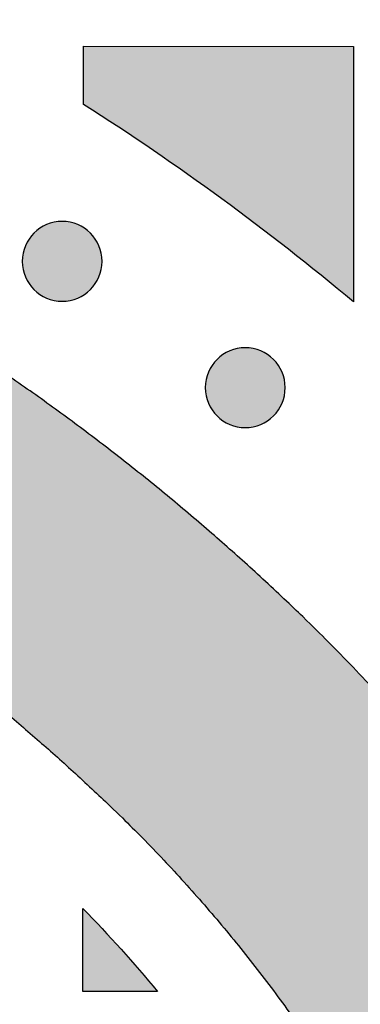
# Model space of a CAD drawing. Header units: millimetres. Extents: x -3873 to -97, y 912 to 4165.
# Tile 204 of 656: x -3135 to -3120, y 1489 to 1532. Entities that reach past the tile are written whole.
import ezdxf

# ---------------------------------------------------------------- set-up
doc = ezdxf.new("R2010")
doc.units = ezdxf.units.MM
doc.layers.add('pattern', color=7, linetype='Continuous', true_color=0x000000)

msp = doc.modelspace()

# ---------------------------------------------------------------- hatches: boundary and pattern name
at = {"layer": 'pattern'}
for points in [[(-3132.125, 1528.647), (-3132.123, 1531.238), (-3120.123, 1531.227), (-3120.133, 1519.875), (-3123.022, 1522.212), (-3125.987, 1524.455), (-3129.023, 1526.602)], [(-3100.519, 1457.437), (-3100.543, 1459.243), (-3100.619, 1461.05), (-3100.748, 1462.857), (-3100.93, 1464.661), (-3101.164, 1466.46), (-3101.451, 1468.252), (-3101.79, 1470.033), (-3102.182, 1471.803), (-3102.625, 1473.557), (-3103.119, 1475.295), (-3103.664, 1477.014), (-3104.258, 1478.711), (-3104.901, 1480.385), (-3105.59, 1482.033), (-3106.326, 1483.653), (-3107.106, 1485.245), (-3107.845, 1486.66), (-3108.615, 1488.062), (-3109.413, 1489.449), (-3110.242, 1490.822), (-3111.099, 1492.178), (-3111.984, 1493.516), (-3112.898, 1494.837), (-3113.838, 1496.139), (-3114.806, 1497.421), (-3115.799, 1498.683), (-3116.818, 1499.923), (-3117.862, 1501.141), (-3118.93, 1502.337), (-3120.021, 1503.508), (-3121.135, 1504.656), (-3122.27, 1505.779), (-3124.046, 1507.459), (-3125.865, 1509.099), (-3127.726, 1510.698), (-3129.628, 1512.255), (-3131.569, 1513.767), (-3133.547, 1515.233), (-3135.561, 1516.652), (-3137.609, 1518.023), (-3139.69, 1519.344), (-3141.801, 1520.614), (-3143.94, 1521.832), (-3146.107, 1522.998), (-3148.298, 1524.11), (-3150.512, 1525.168), (-3152.747, 1526.171), (-3155.001, 1527.118), (-3171.697, 1520.742), (-3159.518, 1516), (-3157.528, 1515.164), (-3155.555, 1514.279), (-3153.6, 1513.345), (-3151.665, 1512.363), (-3149.753, 1511.334), (-3147.863, 1510.258), (-3146, 1509.137), (-3144.163, 1507.97), (-3142.354, 1506.76), (-3140.576, 1505.507), (-3138.83, 1504.213), (-3137.116, 1502.878), (-3135.437, 1501.504), (-3133.794, 1500.092), (-3132.188, 1498.643), (-3130.62, 1497.16), (-3129.66, 1496.211), (-3128.719, 1495.241), (-3127.796, 1494.25), (-3126.893, 1493.24), (-3126.011, 1492.21), (-3125.15, 1491.161), (-3124.31, 1490.095), (-3123.492, 1489.011), (-3122.696, 1487.91), (-3121.924, 1486.793), (-3121.175, 1485.662), (-3120.451, 1484.515), (-3119.751, 1483.355), (-3119.075, 1482.182), (-3118.425, 1480.997), (-3117.8, 1479.8), (-3117.175, 1478.524), (-3116.585, 1477.225), (-3116.032, 1475.902), (-3115.517, 1474.559), (-3115.041, 1473.196), (-3114.604, 1471.815), (-3114.208, 1470.419), (-3113.853, 1469.008), (-3113.539, 1467.586), (-3113.267, 1466.152), (-3113.037, 1464.711), (-3112.849, 1463.263), (-3112.703, 1461.81), (-3112.6, 1460.354), (-3112.538, 1458.898), (-3112.519, 1457.443), (-3112.54, 1455.988), (-3112.602, 1454.532), (-3112.707, 1453.077), (-3112.854, 1451.625), (-3113.043, 1450.177), (-3113.274, 1448.736), (-3113.548, 1447.303), (-3113.863, 1445.881), (-3114.219, 1444.471), (-3114.617, 1443.075), (-3115.055, 1441.695), (-3115.532, 1440.332), (-3116.048, 1438.99), (-3116.602, 1437.668), (-3117.193, 1436.368), (-3117.82, 1435.093), (-3118.446, 1433.897), (-3119.097, 1432.712), (-3119.773, 1431.54), (-3120.474, 1430.381), (-3121.2, 1429.235), (-3121.95, 1428.104), (-3122.723, 1426.988), (-3123.519, 1425.888), (-3124.338, 1424.804), (-3125.179, 1423.739), (-3126.041, 1422.691), (-3126.925, 1421.662), (-3127.828, 1420.652), (-3128.752, 1419.662), (-3129.694, 1418.693), (-3130.654, 1417.744), (-3132.224, 1416.263), (-3133.831, 1414.816), (-3135.476, 1413.405), (-3137.156, 1412.032), (-3138.87, 1410.699), (-3140.618, 1409.406), (-3142.397, 1408.155), (-3144.207, 1406.946), (-3146.045, 1405.781), (-3147.909, 1404.661), (-3149.8, 1403.587), (-3151.713, 1402.56), (-3153.649, 1401.58), (-3155.605, 1400.647), (-3157.579, 1399.764), (-3159.569, 1398.929), (-3171.752, 1394.198), (-3155.062, 1387.808), (-3152.807, 1388.753), (-3150.571, 1389.754), (-3148.356, 1390.81), (-3146.164, 1391.92), (-3143.997, 1393.084), (-3141.856, 1394.3), (-3139.744, 1395.569), (-3137.662, 1396.888), (-3135.613, 1398.257), (-3133.597, 1399.674), (-3131.618, 1401.139), (-3129.676, 1402.649), (-3127.773, 1404.204), (-3125.91, 1405.801), (-3124.089, 1407.44), (-3122.312, 1409.119), (-3121.176, 1410.24), (-3120.061, 1411.387), (-3118.969, 1412.558), (-3117.9, 1413.752), (-3116.855, 1414.969), (-3115.835, 1416.209), (-3114.841, 1417.469), (-3113.872, 1418.751), (-3112.93, 1420.052), (-3112.016, 1421.372), (-3111.129, 1422.71), (-3110.271, 1424.065), (-3109.441, 1425.437), (-3108.641, 1426.824), (-3107.871, 1428.225), (-3107.131, 1429.639), (-3106.349, 1431.23), (-3105.612, 1432.85), (-3104.92, 1434.497), (-3104.277, 1436.17), (-3103.681, 1437.867), (-3103.135, 1439.585), (-3102.639, 1441.322), (-3102.194, 1443.076), (-3101.801, 1444.845), (-3101.46, 1446.626), (-3101.172, 1448.417), (-3100.936, 1450.215), (-3100.753, 1452.019), (-3100.622, 1453.826), (-3100.545, 1455.632)], [(-3134.332, 1522.932), (-3134.304, 1522.959), (-3134.275, 1522.987), (-3134.245, 1523.013), (-3134.215, 1523.039), (-3134.183, 1523.065), (-3134.15, 1523.09), (-3134.117, 1523.115), (-3134.083, 1523.139), (-3134.048, 1523.162), (-3134.012, 1523.185), (-3133.976, 1523.207), (-3133.939, 1523.228), (-3133.9, 1523.249), (-3133.862, 1523.268), (-3133.822, 1523.287), (-3133.782, 1523.305), (-3133.741, 1523.322), (-3133.7, 1523.338), (-3133.658, 1523.353), (-3133.616, 1523.367), (-3133.573, 1523.38), (-3133.529, 1523.392), (-3133.485, 1523.403), (-3133.441, 1523.413), (-3133.396, 1523.422), (-3133.351, 1523.429), (-3133.306, 1523.436), (-3133.261, 1523.441), (-3133.215, 1523.445), (-3133.169, 1523.448), (-3133.123, 1523.45), (-3133.077, 1523.45), (-3133.031, 1523.45), (-3132.986, 1523.448), (-3132.94, 1523.445), (-3132.894, 1523.441), (-3132.849, 1523.435), (-3132.803, 1523.429), (-3132.758, 1523.421), (-3132.714, 1523.412), (-3132.67, 1523.402), (-3132.626, 1523.391), (-3132.582, 1523.379), (-3132.539, 1523.366), (-3132.497, 1523.352), (-3132.455, 1523.337), (-3132.413, 1523.321), (-3132.373, 1523.304), (-3132.333, 1523.286), (-3132.293, 1523.267), (-3132.255, 1523.247), (-3132.217, 1523.227), (-3132.179, 1523.205), (-3132.143, 1523.183), (-3132.107, 1523.161), (-3132.072, 1523.137), (-3132.038, 1523.113), (-3132.005, 1523.088), (-3131.972, 1523.063), (-3131.941, 1523.037), (-3131.91, 1523.011), (-3131.88, 1522.984), (-3131.851, 1522.957), (-3131.823, 1522.929), (-3131.796, 1522.901), (-3131.769, 1522.872), (-3131.742, 1522.842), (-3131.716, 1522.812), (-3131.69, 1522.78), (-3131.665, 1522.747), (-3131.64, 1522.714), (-3131.616, 1522.68), (-3131.593, 1522.645), (-3131.57, 1522.609), (-3131.548, 1522.573), (-3131.527, 1522.536), (-3131.506, 1522.498), (-3131.487, 1522.459), (-3131.468, 1522.419), (-3131.45, 1522.379), (-3131.433, 1522.338), (-3131.417, 1522.297), (-3131.402, 1522.255), (-3131.388, 1522.213), (-3131.375, 1522.17), (-3131.363, 1522.126), (-3131.352, 1522.082), (-3131.342, 1522.038), (-3131.333, 1521.993), (-3131.326, 1521.948), (-3131.319, 1521.903), (-3131.314, 1521.858), (-3131.31, 1521.812), (-3131.307, 1521.766), (-3131.305, 1521.72), (-3131.305, 1521.674), (-3131.305, 1521.628), (-3131.307, 1521.583), (-3131.31, 1521.537), (-3131.314, 1521.491), (-3131.32, 1521.446), (-3131.326, 1521.4), (-3131.334, 1521.355), (-3131.343, 1521.311), (-3131.353, 1521.267), (-3131.364, 1521.223), (-3131.376, 1521.179), (-3131.389, 1521.136), (-3131.403, 1521.094), (-3131.418, 1521.052), (-3131.434, 1521.011), (-3131.451, 1520.97), (-3131.469, 1520.93), (-3131.488, 1520.89), (-3131.508, 1520.852), (-3131.528, 1520.814), (-3131.55, 1520.776), (-3131.572, 1520.74), (-3131.595, 1520.704), (-3131.618, 1520.669), (-3131.642, 1520.635), (-3131.667, 1520.602), (-3131.692, 1520.57), (-3131.718, 1520.538), (-3131.744, 1520.507), (-3131.771, 1520.477), (-3131.798, 1520.448), (-3131.826, 1520.42), (-3131.854, 1520.393), (-3131.883, 1520.366), (-3131.913, 1520.339), (-3131.944, 1520.313), (-3131.975, 1520.287), (-3132.008, 1520.262), (-3132.041, 1520.237), (-3132.075, 1520.213), (-3132.11, 1520.19), (-3132.146, 1520.167), (-3132.182, 1520.145), (-3132.22, 1520.124), (-3132.258, 1520.103), (-3132.296, 1520.084), (-3132.336, 1520.065), (-3132.376, 1520.047), (-3132.417, 1520.03), (-3132.458, 1520.014), (-3132.5, 1519.999), (-3132.542, 1519.985), (-3132.585, 1519.972), (-3132.629, 1519.96), (-3132.673, 1519.949), (-3132.717, 1519.939), (-3132.762, 1519.93), (-3132.807, 1519.923), (-3132.852, 1519.916), (-3132.897, 1519.911), (-3132.943, 1519.907), (-3132.989, 1519.904), (-3133.035, 1519.902), (-3133.081, 1519.902), (-3133.127, 1519.902), (-3133.173, 1519.904), (-3133.218, 1519.907), (-3133.264, 1519.911), (-3133.309, 1519.917), (-3133.355, 1519.923), (-3133.4, 1519.931), (-3133.444, 1519.94), (-3133.489, 1519.95), (-3133.532, 1519.961), (-3133.576, 1519.973), (-3133.619, 1519.986), (-3133.661, 1520), (-3133.703, 1520.015), (-3133.745, 1520.031), (-3133.785, 1520.048), (-3133.825, 1520.066), (-3133.865, 1520.085), (-3133.903, 1520.105), (-3133.941, 1520.125), (-3133.979, 1520.147), (-3134.015, 1520.169), (-3134.051, 1520.192), (-3134.086, 1520.215), (-3134.12, 1520.239), (-3134.153, 1520.264), (-3134.186, 1520.289), (-3134.217, 1520.315), (-3134.248, 1520.341), (-3134.278, 1520.368), (-3134.307, 1520.395), (-3134.335, 1520.423), (-3134.362, 1520.451), (-3134.389, 1520.48), (-3134.416, 1520.51), (-3134.442, 1520.541), (-3134.468, 1520.572), (-3134.493, 1520.605), (-3134.518, 1520.638), (-3134.542, 1520.672), (-3134.565, 1520.707), (-3134.588, 1520.743), (-3134.61, 1520.779), (-3134.631, 1520.817), (-3134.652, 1520.855), (-3134.671, 1520.893), (-3134.69, 1520.933), (-3134.708, 1520.973), (-3134.725, 1521.014), (-3134.741, 1521.055), (-3134.756, 1521.097), (-3134.77, 1521.139), (-3134.783, 1521.182), (-3134.795, 1521.226), (-3134.806, 1521.27), (-3134.816, 1521.314), (-3134.825, 1521.359), (-3134.832, 1521.404), (-3134.839, 1521.449), (-3134.844, 1521.495), (-3134.848, 1521.54), (-3134.851, 1521.586), (-3134.853, 1521.632), (-3134.853, 1521.678), (-3134.853, 1521.724), (-3134.851, 1521.77), (-3134.848, 1521.815), (-3134.844, 1521.861), (-3134.838, 1521.906), (-3134.832, 1521.952), (-3134.824, 1521.997), (-3134.815, 1522.041), (-3134.805, 1522.086), (-3134.794, 1522.129), (-3134.782, 1522.173), (-3134.769, 1522.216), (-3134.755, 1522.258), (-3134.74, 1522.3), (-3134.724, 1522.342), (-3134.707, 1522.382), (-3134.689, 1522.422), (-3134.67, 1522.462), (-3134.65, 1522.501), (-3134.63, 1522.539), (-3134.608, 1522.576), (-3134.586, 1522.612), (-3134.563, 1522.648), (-3134.54, 1522.683), (-3134.516, 1522.717), (-3134.491, 1522.75), (-3134.466, 1522.783), (-3134.44, 1522.814), (-3134.414, 1522.845), (-3134.387, 1522.875), (-3134.36, 1522.904)], [(-3126.194, 1517.32), (-3126.166, 1517.348), (-3126.137, 1517.375), (-3126.107, 1517.401), (-3126.077, 1517.428), (-3126.045, 1517.453), (-3126.012, 1517.479), (-3125.979, 1517.503), (-3125.945, 1517.527), (-3125.91, 1517.551), (-3125.874, 1517.573), (-3125.838, 1517.595), (-3125.801, 1517.617), (-3125.762, 1517.637), (-3125.724, 1517.657), (-3125.684, 1517.675), (-3125.644, 1517.693), (-3125.603, 1517.71), (-3125.562, 1517.726), (-3125.52, 1517.741), (-3125.478, 1517.756), (-3125.435, 1517.769), (-3125.391, 1517.781), (-3125.347, 1517.792), (-3125.303, 1517.801), (-3125.258, 1517.81), (-3125.213, 1517.818), (-3125.168, 1517.824), (-3125.123, 1517.829), (-3125.077, 1517.833), (-3125.031, 1517.836), (-3124.985, 1517.838), (-3124.939, 1517.839), (-3124.893, 1517.838), (-3124.848, 1517.836), (-3124.802, 1517.833), (-3124.756, 1517.829), (-3124.711, 1517.824), (-3124.665, 1517.817), (-3124.62, 1517.809), (-3124.576, 1517.801), (-3124.532, 1517.791), (-3124.488, 1517.78), (-3124.444, 1517.768), (-3124.401, 1517.755), (-3124.359, 1517.74), (-3124.317, 1517.725), (-3124.275, 1517.709), (-3124.235, 1517.692), (-3124.195, 1517.674), (-3124.155, 1517.655), (-3124.117, 1517.635), (-3124.079, 1517.615), (-3124.041, 1517.594), (-3124.005, 1517.572), (-3123.969, 1517.549), (-3123.934, 1517.525), (-3123.9, 1517.501), (-3123.867, 1517.477), (-3123.834, 1517.451), (-3123.803, 1517.426), (-3123.772, 1517.399), (-3123.742, 1517.373), (-3123.713, 1517.345), (-3123.685, 1517.318), (-3123.658, 1517.29), (-3123.631, 1517.261), (-3123.604, 1517.231), (-3123.578, 1517.2), (-3123.552, 1517.168), (-3123.527, 1517.136), (-3123.502, 1517.102), (-3123.478, 1517.068), (-3123.455, 1517.033), (-3123.432, 1516.998), (-3123.41, 1516.961), (-3123.389, 1516.924), (-3123.368, 1516.886), (-3123.349, 1516.847), (-3123.33, 1516.808), (-3123.312, 1516.768), (-3123.295, 1516.727), (-3123.279, 1516.685), (-3123.264, 1516.643), (-3123.25, 1516.601), (-3123.237, 1516.558), (-3123.225, 1516.514), (-3123.214, 1516.471), (-3123.204, 1516.426), (-3123.195, 1516.382), (-3123.188, 1516.337), (-3123.181, 1516.291), (-3123.176, 1516.246), (-3123.172, 1516.2), (-3123.169, 1516.154), (-3123.167, 1516.109), (-3123.167, 1516.063), (-3123.167, 1516.017), (-3123.169, 1515.971), (-3123.172, 1515.925), (-3123.176, 1515.879), (-3123.182, 1515.834), (-3123.188, 1515.789), (-3123.196, 1515.744), (-3123.205, 1515.699), (-3123.215, 1515.655), (-3123.226, 1515.611), (-3123.238, 1515.567), (-3123.251, 1515.525), (-3123.265, 1515.482), (-3123.28, 1515.44), (-3123.296, 1515.399), (-3123.313, 1515.358), (-3123.331, 1515.318), (-3123.35, 1515.279), (-3123.37, 1515.24), (-3123.39, 1515.202), (-3123.412, 1515.165), (-3123.434, 1515.128), (-3123.457, 1515.092), (-3123.48, 1515.058), (-3123.504, 1515.023), (-3123.529, 1514.99), (-3123.554, 1514.958), (-3123.58, 1514.926), (-3123.606, 1514.896), (-3123.633, 1514.866), (-3123.66, 1514.837), (-3123.688, 1514.809), (-3123.716, 1514.781), (-3123.745, 1514.754), (-3123.775, 1514.727), (-3123.806, 1514.701), (-3123.837, 1514.675), (-3123.87, 1514.65), (-3123.903, 1514.625), (-3123.937, 1514.601), (-3123.972, 1514.578), (-3124.008, 1514.555), (-3124.044, 1514.533), (-3124.082, 1514.512), (-3124.12, 1514.492), (-3124.158, 1514.472), (-3124.198, 1514.453), (-3124.238, 1514.435), (-3124.279, 1514.418), (-3124.32, 1514.402), (-3124.362, 1514.387), (-3124.404, 1514.373), (-3124.447, 1514.36), (-3124.491, 1514.348), (-3124.535, 1514.337), (-3124.579, 1514.327), (-3124.624, 1514.319), (-3124.669, 1514.311), (-3124.714, 1514.305), (-3124.759, 1514.299), (-3124.805, 1514.295), (-3124.851, 1514.292), (-3124.897, 1514.291), (-3124.943, 1514.29), (-3124.989, 1514.291), (-3125.035, 1514.293), (-3125.08, 1514.296), (-3125.126, 1514.3), (-3125.171, 1514.305), (-3125.217, 1514.312), (-3125.262, 1514.319), (-3125.306, 1514.328), (-3125.351, 1514.338), (-3125.394, 1514.349), (-3125.438, 1514.361), (-3125.481, 1514.374), (-3125.523, 1514.388), (-3125.565, 1514.403), (-3125.607, 1514.42), (-3125.647, 1514.437), (-3125.687, 1514.455), (-3125.727, 1514.474), (-3125.765, 1514.493), (-3125.803, 1514.514), (-3125.841, 1514.535), (-3125.877, 1514.557), (-3125.913, 1514.58), (-3125.948, 1514.603), (-3125.982, 1514.627), (-3126.015, 1514.652), (-3126.048, 1514.677), (-3126.079, 1514.703), (-3126.11, 1514.729), (-3126.14, 1514.756), (-3126.169, 1514.783), (-3126.197, 1514.811), (-3126.224, 1514.839), (-3126.251, 1514.868), (-3126.278, 1514.898), (-3126.304, 1514.929), (-3126.33, 1514.96), (-3126.355, 1514.993), (-3126.38, 1515.026), (-3126.404, 1515.06), (-3126.427, 1515.095), (-3126.45, 1515.131), (-3126.472, 1515.168), (-3126.493, 1515.205), (-3126.514, 1515.243), (-3126.533, 1515.282), (-3126.552, 1515.321), (-3126.57, 1515.361), (-3126.587, 1515.402), (-3126.603, 1515.443), (-3126.618, 1515.485), (-3126.632, 1515.528), (-3126.645, 1515.571), (-3126.657, 1515.614), (-3126.668, 1515.658), (-3126.678, 1515.702), (-3126.687, 1515.747), (-3126.694, 1515.792), (-3126.701, 1515.837), (-3126.706, 1515.883), (-3126.71, 1515.928), (-3126.713, 1515.974), (-3126.715, 1516.02), (-3126.715, 1516.066), (-3126.715, 1516.112), (-3126.713, 1516.158), (-3126.71, 1516.204), (-3126.706, 1516.249), (-3126.7, 1516.295), (-3126.694, 1516.34), (-3126.686, 1516.385), (-3126.677, 1516.43), (-3126.667, 1516.474), (-3126.656, 1516.518), (-3126.644, 1516.561), (-3126.631, 1516.604), (-3126.617, 1516.647), (-3126.602, 1516.689), (-3126.586, 1516.73), (-3126.569, 1516.771), (-3126.551, 1516.811), (-3126.532, 1516.85), (-3126.512, 1516.889), (-3126.492, 1516.927), (-3126.47, 1516.964), (-3126.448, 1517.001), (-3126.425, 1517.036), (-3126.402, 1517.071), (-3126.378, 1517.105), (-3126.353, 1517.138), (-3126.328, 1517.171), (-3126.302, 1517.202), (-3126.276, 1517.233), (-3126.249, 1517.263), (-3126.222, 1517.292)], [(-3128.837, 1489.235), (-3132.163, 1489.238), (-3132.159, 1492.93), (-3131.301, 1492.032), (-3130.461, 1491.116), (-3129.639, 1490.184)]]:
    msp.add_hatch(color=256, dxfattribs=at).paths.add_polyline_path(points, flags=0)

# ---------------------------------------------------------------- linework, layer by layer
for points in [[(-3132.125, 1528.647), (-3132.123, 1531.238), (-3120.123, 1531.227), (-3120.133, 1519.875)], [(-3128.837, 1489.235), (-3132.163, 1489.238), (-3132.159, 1492.93)]]:
    msp.add_lwpolyline(points, dxfattribs=at)
at = {"layer": 'pattern', "extrusion": (0, 0, -1)}
for centre in [(3133.079, 1521.676), (3124.941, 1516.064)]:
    msp.add_circle(centre, 1.774, dxfattribs=at)
at = {"layer": 'pattern'}
for centre, radius, start, end in [((-3328.785, 1457.892), 250.09, 0.38888, 38.4699), ((-3193.574, 1432.063), 114.475, 50.0927, 57.53437)]:
    msp.add_arc(centre, radius, start, end, dxfattribs=at)
at = {"layer": 'pattern', "extrusion": (0, 0, -1)}
msp.add_arc((3176.286, 1449.907), 61.629, 135.72614, 140.34694, dxfattribs=at)
at = {"layer": 'pattern'}
for points, weights, knots in [([(-3100.519, 1457.437), (-3100.505, 1472.278), (-3107.106, 1485.245), (-3112.977, 1496.775), (-3122.27, 1505.779), (-3136.563, 1519.627), (-3155.001, 1527.118)], [1, 0.972296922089, 1, 0.986392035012, 1, 0.981658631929, 1], [703.584068, 703.584068, 703.584068, 732.143656, 732.143656, 757.786115, 757.786115, 797.099728, 797.099728, 797.099728]), ([(-3171.697, 1520.742), (-3165.573, 1518.46), (-3159.518, 1516), (-3143.24, 1509.386), (-3130.62, 1497.16), (-3122.763, 1489.549), (-3117.8, 1479.8), (-3112.509, 1469.406), (-3112.519, 1457.443)], [1, 0.999892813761, 1, 0.98165863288, 1, 0.986392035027, 1, 0.972308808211, 1], [814.971447, 814.971447, 814.971447, 828.041191, 828.041191, 862.751092, 862.751092, 884.429708, 884.429708, 907.321994, 907.321994, 907.321994])]:
    msp.add_rational_spline(points, weights, degree=2, knots=knots, dxfattribs=at)

doc.saveas('drawing.dxf')
